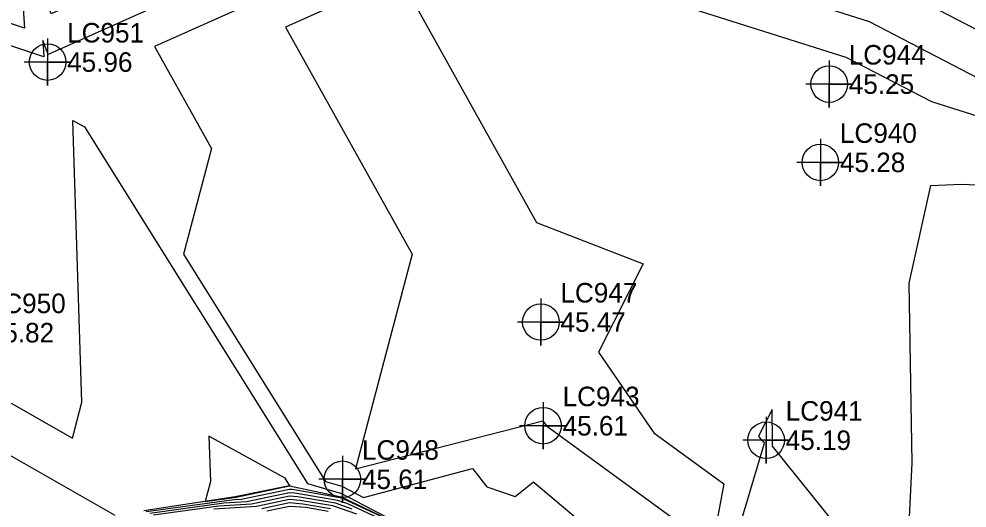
# Model space of a CAD drawing. Extents: x 2188792 to 2191981, y 386090 to 389710.
# Drawn here: x 2190222.5 to 2190343.8, y 387953.9 to 388016.5 of the extents above; entities that cross this region are included whole.
import ezdxf

# ---------------------------------------------------------------- set-up
doc = ezdxf.new("R2010")
doc.units = 0
for name, color, linetype in [('DTM Contours Major', 7, 'Continuous'), ('DTM Contours Minor', 7, 'Continuous'), ('Exist DTM Regular Point Underwater CELL', 7, 'Continuous'), ('Exist DTM Regular Point Underwater Cogo Elevation', 7, 'Continuous'), ('Exist DTM Regular Point Underwater Cogo Number', 7, 'Continuous'), ('PH Exist DTM Breakline', 7, 'Continuous')]:
    doc.layers.add(name, color=color, linetype=linetype)

msp = doc.modelspace()

# ---------------------------------------------------------------- linework, layer by layer
at = {"layer": 'DTM Contours Major'}
for points in [[(2190352.82, 388073.34), (2190309.26, 388059.34), (2190306.5, 388057.89), (2190305.26, 388057.4), (2190283.38, 388031.66), (2190275.86, 388028.94), (2190262.82, 388028.35), (2190226.23, 388011.98), (2190225.56, 388013.78), (2190225.69, 388011.69), (2190219.88, 388013.62)], [(2190221.49, 387967.39), (2190229.35, 387962.91), (2190230.55, 387967.48), (2190229.37, 388003.56), (2190230.89, 388002.72), (2190259.43, 387957.07), (2190263.75, 387955.8), (2190269.38, 387952.86)], [(2190269.8, 387952.43), (2190263.97, 387955.13), (2190263.59, 387955.26), (2190257.45, 387956.31), (2190257.1, 387956.33), (2190250.93, 387955.03), (2190250.15, 387954.98), (2190249.37, 387954.93), (2190238.76, 387953.48)], [(2190262.06, 387953.51), (2190259.18, 387954), (2190257.11, 387954.16), (2190254.22, 387953.55)]]:
    msp.add_lwpolyline(points, dxfattribs=at)
at = {"layer": 'DTM Contours Minor'}
for points in [[(2190349.01, 388074.29), (2190309.29, 388061.53), (2190304.43, 388058.98), (2190302.25, 388058.12), (2190282.34, 388034.7), (2190272.86, 388031.27), (2190256.42, 388030.52), (2190226.62, 388017.19), (2190222.32, 388028.78), (2190223.2, 388015.36), (2190219.86, 388016.47)], [(2190349.34, 388059.46), (2190321.29, 388061.02), (2190309.22, 388057.15), (2190308.56, 388056.8), (2190308.27, 388056.68), (2190284.42, 388028.62), (2190278.86, 388026.61), (2190269.22, 388026.17), (2190239.84, 388013.03), (2190247.11, 387999.97), (2190243.54, 387986.42), (2190261.7, 387957.36), (2190263.82, 387956.74), (2190266.57, 387955.3), (2190280.53, 387959), (2190282.38, 387956.65), (2190286, 387955.44), (2190288.32, 387957.32), (2190288.42, 387957.23), (2190294.87, 387951.81)], [(2190356.94, 388008.99), (2190334.29, 388020.77), (2190325.31, 388023.62), (2190316.58, 388047.99), (2190344.36, 388044.94)], [(2190357.03, 388002.82), (2190331.33, 388016.18), (2190311.91, 388022.35), (2190303.25, 388046.52), (2190285.46, 388025.58), (2190281.86, 388024.28), (2190275.63, 388024), (2190256.61, 388015.5), (2190272.81, 387986.43), (2190265.56, 387958.97), (2190289.55, 387965.09), (2190289.98, 387964.45), (2190307.54, 387951.69)], [(2190336.13, 387945.88), (2190336.78, 387959.73), (2190336.4, 387982.71), (2190339.19, 387995.22), (2190343.12, 387995.38), (2190358.72, 387994.7), (2190359.8, 387996.05), (2190351.41, 388002.1), (2190339.31, 388005.91), (2190328.37, 388011.6), (2190298.51, 388021.07), (2190294.58, 388032.06), (2190286.49, 388022.54), (2190284.86, 388021.95), (2190282.03, 388021.83), (2190273.39, 388017.96), (2190288.7, 387990.48), (2190302.35, 387985.21), (2190296.64, 387973.89), (2190303.72, 387963.56), (2190312.7, 387957.03), (2190311.53, 387950.85)], [(2190336.47, 387940.07), (2190318.92, 387961.87), (2190318.94, 387962.5), (2190318.88, 387966.57), (2190317.14, 387963.13), (2190317.46, 387962.67), (2190317.86, 387962.37), (2190317.81, 387962.1), (2190311.34, 387940.33)], [(2190257.1, 387956.77), (2190257.1, 387956.77), (2190257.34, 387956.73), (2190257.15, 387956.78), (2190256.54, 387957.75), (2190246.8, 387963.13), (2190246.99, 387957.33), (2190246.33, 387954.8), (2190250.02, 387955.31), (2190250.15, 387955.32), (2190250.27, 387955.32), (2190257.1, 387956.77)], [(2190219.8, 387961.57), (2190227.6, 387957.13), (2190234.77, 387953.04)], [(2190269.77, 387952.07), (2190264.56, 387954.47), (2190263.28, 387954.91), (2190257.79, 387955.85), (2190257.1, 387955.9), (2190251.59, 387954.73), (2190250.15, 387954.64), (2190248.72, 387954.56), (2190239.24, 387953.25)], [(2190265.15, 387953.82), (2190262.98, 387954.56), (2190258.14, 387955.38), (2190257.11, 387955.47), (2190252.25, 387954.44), (2190250.16, 387954.31), (2190248.07, 387954.18), (2190239.71, 387953.03)], [(2190265.74, 387953.17), (2190262.67, 387954.21), (2190258.49, 387954.92), (2190257.11, 387955.03), (2190252.9, 387954.14), (2190250.16, 387953.97), (2190247.42, 387953.8)], [(2190262.36, 387953.86), (2190258.83, 387954.46), (2190257.11, 387954.6), (2190253.56, 387953.85)]]:
    msp.add_lwpolyline(points, dxfattribs=at)
at = {"layer": 'Exist DTM Regular Point Underwater CELL'}
for points in [[(2190226.15, 388014.02), (2190226.15, 388008.02), (2190226.15, 388011.02), (2190229.15, 388011.02), (2190223.15, 388011.02)], [(2190326.18, 388011.2), (2190326.18, 388005.2), (2190326.18, 388008.2), (2190329.18, 388008.2), (2190323.18, 388008.2)], [(2190325.05, 388001.18), (2190325.05, 387995.18), (2190325.05, 387998.18), (2190328.05, 387998.18), (2190322.05, 387998.18)], [(2190289.28, 387980.75), (2190289.28, 387974.75), (2190289.28, 387977.75), (2190292.28, 387977.75), (2190286.28, 387977.75)], [(2190289.56, 387967.48), (2190289.56, 387961.48), (2190289.56, 387964.48), (2190292.56, 387964.48), (2190286.56, 387964.48)], [(2190318.11, 387965.63), (2190318.11, 387959.63), (2190318.11, 387962.63), (2190321.11, 387962.63), (2190315.11, 387962.63)], [(2190263.88, 387960.63), (2190263.88, 387954.63), (2190263.88, 387957.63), (2190266.88, 387957.63), (2190260.88, 387957.63)]]:
    msp.add_lwpolyline(points, dxfattribs=at)
for centre in [(2190226.15, 388011.02), (2190326.18, 388008.2), (2190325.05, 387998.18), (2190289.28, 387977.75), (2190289.56, 387964.48), (2190318.11, 387962.63), (2190263.88, 387957.63)]:
    msp.add_circle(centre, 2.34, dxfattribs=at)
at = {"layer": 'PH Exist DTM Breakline'}
for points in [[(2190257.1, 387956.78), (2190250.15, 387955.38), (2190238.47, 387953.61)], [(2190257.1, 387956.78), (2190263.72, 387955.4), (2190269.8, 387952.49), (2190275.89, 387949.57), (2190282.59, 387946.79), (2190286.25, 387945.39)]]:
    msp.add_lwpolyline(points, dxfattribs=at)

# ---------------------------------------------------------------- texts
at = {"layer": 'Exist DTM Regular Point Underwater Cogo Elevation'}
for s, p in [('45.96', (2190228.65, 388009.77)), ('45.25', (2190328.68, 388006.95)), ('45.28', (2190327.55, 387996.93)), ('45.47', (2190291.78, 387976.5)), ('45.82', (2190218.62, 387975.14)), ('45.61', (2190292.06, 387963.23)), ('45.19', (2190320.61, 387961.38)), ('45.61', (2190266.38, 387956.38))]:
    msp.add_text(s, height=2.5, dxfattribs=at).set_placement(p)
at = {"layer": 'Exist DTM Regular Point Underwater Cogo Number'}
for s, p in [('LC951', (2190228.65, 388013.52)), ('LC944', (2190328.68, 388010.7)), ('LC940', (2190327.55, 388000.68)), ('LC947', (2190291.78, 387980.25)), ('LC950', (2190218.62, 387978.89)), ('LC943', (2190292.06, 387966.98)), ('LC941', (2190320.61, 387965.13)), ('LC948', (2190266.38, 387960.13))]:
    msp.add_text(s, height=2.5, dxfattribs=at).set_placement(p)

doc.saveas('drawing.dxf')
